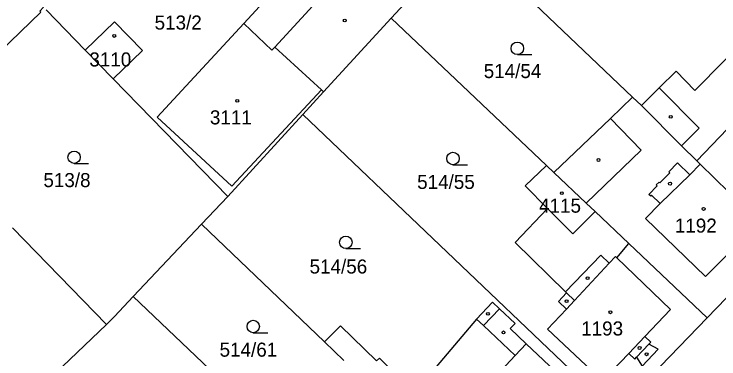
# Model space of a CAD drawing. Extents: x -679220 to -673243, y -1075091 to -1066557.
# Drawn here: x -675968.3 to -675883.3, y -1072035.9 to -1071994.2 of the extents above; entities that cross this region are included whole.
import ezdxf

# ---------------------------------------------------------------- set-up
doc = ezdxf.new("R2010")
doc.units = 0
for name, color, linetype in [('Hranice parcel', 7, 'Continuous'), ('Parcelní čísla', 7, 'Continuous'), ('Vnitřní kresba', 7, 'Continuous'), ('Značky budov', 7, 'Continuous'), ('Značky kultur', 7, 'Continuous')]:
    doc.layers.add(name, color=color, linetype=linetype)

msp = doc.modelspace()

# ---------------------------------------------------------------- linework, layer by layer
at = {"layer": 'Hranice parcel'}
for p, q in [((-675910.28, -1071988.45), (-675893.69, -1072004.25)), ((-675964.47, -1071993.7), (-675959.74, -1071998.57)), ((-675930.97, -1072003.64), (-675922.83, -1071994.72)), ((-675922.83, -1071994.72), (-675904.08, -1072012.52)), ((-675959.74, -1071998.57), (-675956.36, -1072002.05)), ((-675956.36, -1072002.05), (-675942.53, -1072016.26)), ((-675933.49, -1072006.37), (-675930.97, -1072003.64)), ((-675931.23, -1072003.37), (-675930.97, -1072003.64)), ((-675892.63, -1072005.27), (-675893.69, -1072004.25)), ((-675933.49, -1072006.37), (-675942.53, -1072016.26)), ((-675895.73, -1072042.38), (-675933.49, -1072006.37)), ((-675904.08, -1072012.52), (-675903.18, -1072013.38)), ((-675942.53, -1072016.26), (-675945.71, -1072019.63)), ((-675898.2, -1072018.1), (-675894.16, -1072021.95)), ((-675953.94, -1072028.36), (-675945.71, -1072019.63)), ((-675945.71, -1072019.63), (-675930.86, -1072033.84)), ((-675957.19, -1072031.72), (-675968.52, -1072020.07)), ((-675884.7, -1072030.92), (-675875.62, -1072021.48)), ((-675894.16, -1072021.95), (-675884.7, -1072030.92)), ((-675934.84, -1072046.55), (-675953.94, -1072028.36)), ((-675895.73, -1072042.38), (-675884.7, -1072030.92)), ((-675957.19, -1072031.72), (-675962.48, -1072036.83)), ((-675928.55, -1072036.11), (-675930.86, -1072033.84))]:
    msp.add_line(p, q, dxfattribs=at)
for points in [[(-675939.69, -1071985.89), (-675935.37, -1071989.64), (-675940.59, -1071995.37)], [(-675922.83, -1071994.72), (-675920.64, -1071992.35), (-675916.59, -1071987.93)], [(-675964.77, -1071993.39), (-675965.23, -1071993.86), (-675965.1, -1071993.99), (-675979.93, -1072008.33)], [(-675956.36, -1072002.05), (-675952.81, -1071998.62), (-675956.2, -1071995.16), (-675959.74, -1071998.57)], [(-675940.59, -1071995.37), (-675951.07, -1072006.67), (-675942.05, -1072015.03), (-675931.23, -1072003.37)], [(-675940.59, -1071995.37), (-675937.21, -1071998.59), (-675936.87, -1071998.23), (-675931.23, -1072003.37)], [(-675867.89, -1072013.44), (-675870.94, -1072010.99), (-675872.41, -1072009.58), (-675871.2, -1072008.33), (-675875.6, -1072004.09), (-675875.71, -1072004.2), (-675876.81, -1072003.14), (-675874.33, -1072000.43), (-675879.05, -1071996.27), (-675886.17, -1072003.47), (-675888.43, -1072001.12), (-675890.47, -1072003.13), (-675892.63, -1072005.27)], [(-675893.69, -1072004.25), (-675896.37, -1072006.83), (-675903.18, -1072013.38)], [(-675892.63, -1072005.27), (-675887.79, -1072010.13), (-675885.95, -1072011.97), (-675885.52, -1072012.38), (-675878.61, -1072019.15), (-675875.62, -1072021.48)], [(-675903.97, -1072017.71), (-675906.66, -1072015), (-675904.08, -1072012.52)], [(-675903.18, -1072013.38), (-675899.3, -1072017.06), (-675898.2, -1072018.1)], [(-675903.97, -1072017.71), (-675907.87, -1072021.82), (-675901.79, -1072027.8), (-675901.66, -1072027.93), (-675902.64, -1072028.95), (-675901.66, -1072029.9), (-675903.96, -1072032.3), (-675897.31, -1072038.55), (-675894.16, -1072035.23), (-675893.44, -1072035.92), (-675893.21, -1072035.69), (-675892.55, -1072036.77), (-675890.6, -1072034.73), (-675891.72, -1072034.12), (-675891.49, -1072033.88), (-675892.22, -1072033.19), (-675889.11, -1072029.91), (-675895.6, -1072023.68), (-675894.16, -1072021.95)], [(-675898.2, -1072018.1), (-675900.91, -1072020.78), (-675903.97, -1072017.71)], [(-675953.94, -1072028.36), (-675956.22, -1072030.78), (-675957.19, -1072031.72)], [(-675909.23, -1072047.41), (-675908.04, -1072046.08), (-675906.29, -1072047.73), (-675899.59, -1072040.65), (-675906.54, -1072034.08), (-675908.46, -1072032.24), (-675907.88, -1072031.62), (-675909.76, -1072029.85), (-675910.61, -1072029.05), (-675912.53, -1072031.08), (-675920.06, -1072039.99)], [(-675930.86, -1072033.84), (-675928.93, -1072031.91), (-675924.6, -1072036.12), (-675924.25, -1072035.82), (-675920.82, -1072039.19), (-675920.06, -1072039.99)]]:
    msp.add_lwpolyline(points, dxfattribs=at)
at = {"layer": 'Vnitřní kresba'}
for p, q in [((-675926.65, -1071987.06), (-675936.87, -1071998.23)), ((-675890.47, -1072003.13), (-675885.65, -1072008.01)), ((-675896.37, -1072006.83), (-675892.67, -1072010.68)), ((-675885.65, -1072008.01), (-675887.79, -1072010.13)), ((-675885.95, -1072011.97), (-675882.28, -1072008.15)), ((-675892.67, -1072010.68), (-675899.3, -1072017.06)), ((-675889.33, -1072013.3), (-675888.28, -1072012.21)), ((-675886.77, -1072013.67), (-675888.28, -1072012.21)), ((-675885.52, -1072012.38), (-675886.77, -1072013.67)), ((-675890.39, -1072014.63), (-675889.21, -1072013.41)), ((-675890.36, -1072017.11), (-675886.77, -1072013.67)), ((-675889.21, -1072013.41), (-675889.33, -1072013.3)), ((-675890.84, -1072014.87), (-675890.5, -1072014.52)), ((-675890.73, -1072014.98), (-675890.84, -1072014.87)), ((-675890.5, -1072014.52), (-675890.39, -1072014.63)), ((-675891.73, -1072016.02), (-675890.73, -1072014.98)), ((-675891.5, -1072016.23), (-675891.73, -1072016.02)), ((-675891.39, -1072016.11), (-675891.5, -1072016.23)), ((-675890.36, -1072017.11), (-675891.39, -1072016.11)), ((-675892.12, -1072018.95), (-675890.36, -1072017.11)), ((-675884.88, -1072025.92), (-675892.12, -1072018.95)), ((-675884.88, -1072025.92), (-675881.46, -1072022.51)), ((-675901.79, -1072027.8), (-675897.51, -1072023.35)), ((-675897.51, -1072023.35), (-675896.5, -1072024.32)), ((-675896.5, -1072024.32), (-675895.75, -1072023.54)), ((-675895.75, -1072023.54), (-675895.6, -1072023.68)), ((-675900.7, -1072028.82), (-675896.5, -1072024.32)), ((-675900.7, -1072028.82), (-675901.66, -1072027.93)), ((-675901.66, -1072029.9), (-675900.7, -1072028.82)), ((-675911.69, -1072031.88), (-675909.76, -1072029.85)), ((-675911.69, -1072031.88), (-675912.53, -1072031.08)), ((-675907.86, -1072035.48), (-675911.69, -1072031.88)), ((-675894.16, -1072035.23), (-675892.22, -1072033.19)), ((-675906.54, -1072034.08), (-675907.86, -1072035.48)), ((-675893.21, -1072035.69), (-675891.72, -1072034.12)), ((-675911.69, -1072039.55), (-675907.86, -1072035.48))]:
    msp.add_line(p, q, dxfattribs=at)
at = {"layer": 'Značky budov'}
for centre in [(-675928.427, -1071995.009), (-675956.237, -1071996.869), (-675941.397, -1072004.709), (-675889.087, -1072006.639), (-675897.807, -1072011.859), (-675889.177, -1072014.719), (-675902.227, -1072015.869), (-675885.117, -1072017.779), (-675899.117, -1072026.139), (-675901.657, -1072028.919), (-675896.367, -1072030.259), (-675911.147, -1072030.449), (-675909.267, -1072032.699), (-675892.847, -1072034.579), (-675892.007, -1072035.339)]:
    msp.add_circle(centre, 0.175, dxfattribs=at)
at = {"layer": 'Značky kultur'}
for p, q in [((-675907.593, -1071999.12), (-675905.843, -1071999.12)), ((-675961.083, -1072012.28), (-675959.333, -1072012.28)), ((-675915.363, -1072012.43), (-675913.613, -1072012.43)), ((-675928.293, -1072022.56), (-675926.543, -1072022.56)), ((-675939.463, -1072032.73), (-675937.713, -1072032.73))]:
    msp.add_line(p, q, dxfattribs=at)
for centre in [(-675907.593, -1071998.37), (-675961.083, -1072011.53), (-675915.363, -1072011.68), (-675928.293, -1072021.81), (-675939.463, -1072031.98)]:
    msp.add_circle(centre, 0.75, dxfattribs=at)

# ---------------------------------------------------------------- texts
at = {"layer": 'Parcelní čísla'}
for s, p in [('513/2', (-675951.368, -1071996.1)), ('3110', (-675959.244, -1072000.56)), ('514/54', (-675911.657, -1072001.96)), ('3111', (-675944.694, -1072007.56)), ('513/8', (-675964.788, -1072015.14)), ('514/55', (-675919.687, -1072015.36)), ('4115', (-675904.974, -1072018.229)), ('1192', (-675888.594, -1072020.64)), ('514/56', (-675932.667, -1072025.58)), ('1193', (-675899.894, -1072033.07)), ('514/61', (-675943.527, -1072035.63))]:
    msp.add_text(s, height=1.7, dxfattribs=at).set_placement(p)

doc.saveas('drawing.dxf')
